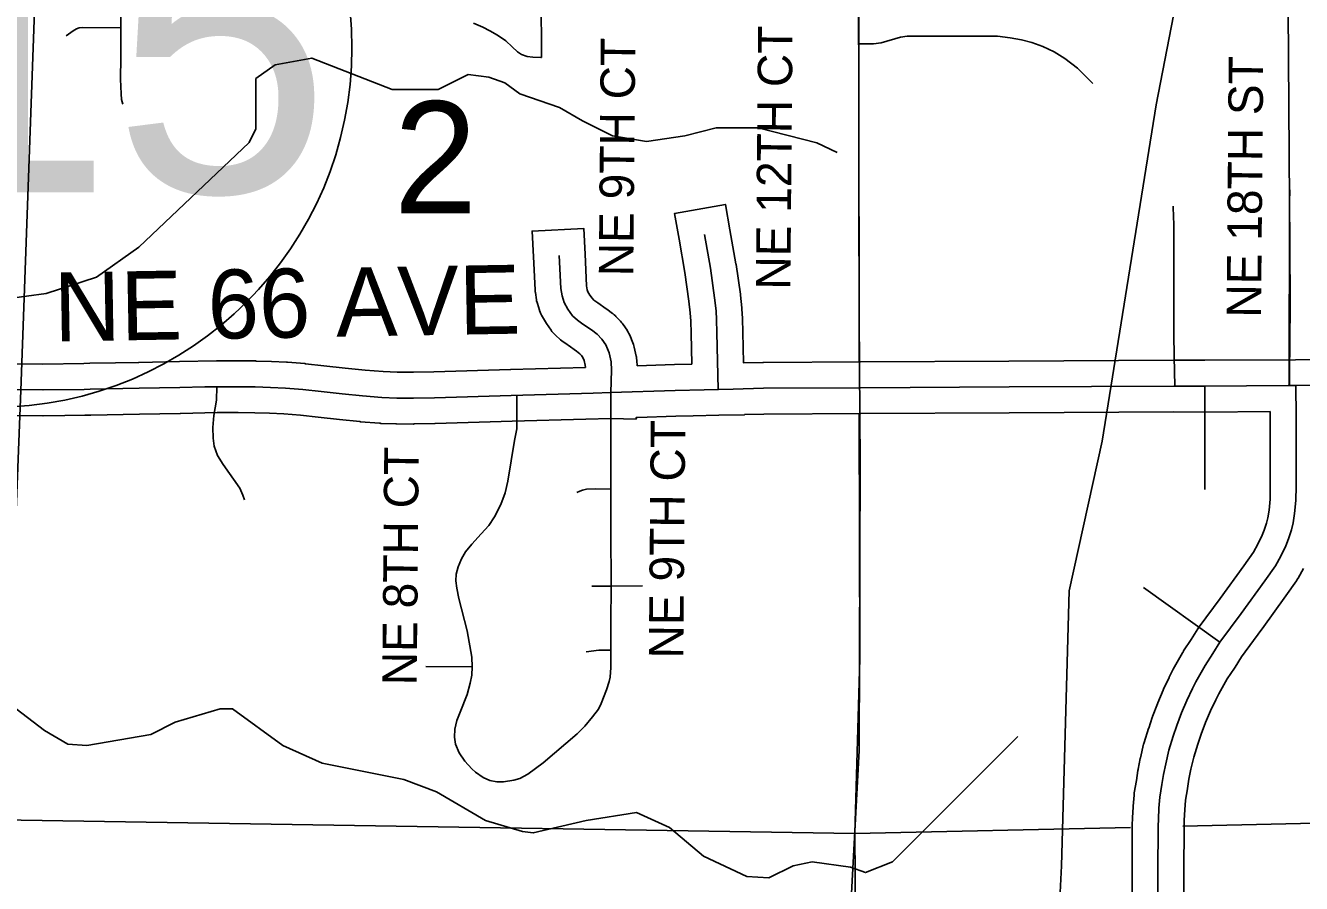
# Model space of a CAD drawing. Extents: x -1403959 to 81668, y -1400582 to 11018.
# Drawn here: x 7193.8 to 7336.9, y 8808.1 to 8904.3 of the extents above; entities that cross this region are included whole.
import ezdxf

# ---------------------------------------------------------------- set-up
doc = ezdxf.new("R2010")
doc.units = 0
for name, color, linetype in [('tdCiCityDivCarto', 7, 'Continuous'), ('tdCiCoBndryTxt', 7, 'Continuous'), ('tdCiRRCL', 7, 'Continuous'), ('tdCiRROwnerTxt', 7, 'Continuous'), ('tdCiSectLine', 7, 'Continuous'), ('tdCiUABTitleFrame', 7, 'Continuous'), ('tdCoCityStreetMajor', 7, 'Continuous'), ('tdCoDivCarto', 7, 'Continuous'), ('tdCoSecRteBand', 7, 'Continuous'), ('tdCoSecRteCL', 7, 'Continuous'), ('tdCoSectLinePart', 7, 'Continuous'), ('tdCoSectNmbr', 7, 'Continuous'), ('tdCoSurfAsphalt', 7, 'Continuous'), ('tdCoSurfBitum', 7, 'Continuous')]:
    doc.layers.add(name, color=color, linetype=linetype)

msp = doc.modelspace()

# ---------------------------------------------------------------- linework, layer by layer
at = {"layer": 'tdCiCityDivCarto'}
for points in [[(7204.66, 8895.45), (7204.53, 8895.98), (7204.47, 8896.62), (7204.42, 8898.28), (7204.46, 8900.7), (7204.43, 8903.62), (7204.43, 8904.02), (7204.46, 8907.2), (7204.4, 8914.23), (7204.43, 8915.71), (7204.49, 8915.94), (7204.58, 8916.16), (7204.72, 8916.35), (7204.88, 8916.53), (7205.07, 8916.67), (7205.28, 8916.78), (7205.51, 8916.85), (7205.75, 8916.88), (7205.99, 8916.87), (7209.5, 8916.83), (7214.6, 8916.9), (7215.07, 8916.9)], [(7198.31, 8903.13), (7199.11, 8903.7), (7199.47, 8903.91), (7199.79, 8904.04), (7200.11, 8904.07), (7204.38, 8904.02)], [(7204.38, 8904.02), (7204.43, 8904.02)], [(7335.53, 8863.9), (7335.54, 8865.2), (7335.6, 8872.79), (7335.58, 8880.03), (7335.54, 8884.46), (7335.58, 8885.86)], [(7322.69, 8863.86), (7322.61, 8867.12), (7322.58, 8869.72), (7322.58, 8873.36), (7322.55, 8879.86), (7322.55, 8881.94), (7322.5, 8883.88), (7322.5, 8884.03)], [(7218.32, 8851.08), (7218.14, 8851.61), (7217.79, 8852.39), (7215.92, 8855.06), (7215.3, 8856.05), (7214.92, 8857.12), (7214.79, 8858), (7214.75, 8859.19), (7214.87, 8860.56), (7215.16, 8862.28), (7215.22, 8863.78)], [(7326.06, 8852.83), (7326.05, 8863.84)], [(7326.06, 8852.26), (7326.06, 8852.83)]]:
    msp.add_lwpolyline(points, dxfattribs=at)
at = {"layer": 'tdCiCoBndryTxt'}
for points in [[(7335.53, 8863.9), (7336.24, 8863.9), (7344.69, 8863.96), (7383.44, 8864.44), (7383.91, 8864.44)], [(7186.33, 8863.46), (7187, 8863.46), (7187.01, 8863.46), (7190.37, 8863.45), (7195.7, 8863.42)], [(7195.7, 8863.42), (7195.75, 8863.42), (7200.33, 8863.48), (7201.02, 8863.5)], [(7201.02, 8863.5), (7206.49, 8863.61), (7211.07, 8863.69), (7213.88, 8863.75)], [(7213.88, 8863.75), (7215.22, 8863.78)], [(7215.22, 8863.78), (7217.63, 8863.78), (7219.53, 8863.76), (7221.23, 8863.7), (7222.91, 8863.63), (7224.86, 8863.47), (7226.91, 8863.25), (7229.29, 8862.99), (7231.57, 8862.74), (7233.71, 8862.57), (7235.4, 8862.51), (7237.29, 8862.5), (7239.62, 8862.54), (7248.25, 8862.8), (7257.42, 8863.06), (7259.42, 8863.13), (7266.63, 8863.37), (7273.15, 8863.52), (7276.54, 8863.61), (7287.4, 8863.67)], [(7287.4, 8863.67), (7287.43, 8863.67)], [(7287.43, 8863.67), (7304.09, 8863.76), (7322.55, 8863.85)], [(7322.55, 8863.85), (7322.69, 8863.85), (7326.05, 8863.84), (7335.41, 8863.9), (7335.51, 8863.9)], [(7335.51, 8863.9), (7335.53, 8863.9)]]:
    msp.add_lwpolyline(points, dxfattribs=at)
at = {"layer": 'tdCiRRCL'}
msp.add_lwpolyline([(7344.69, 8863.96), (7335.51, 8863.9), (7335.54, 8884.46), (7335.31, 8916.85), (7324.36, 8916.89), (7328.48, 8937.79), (7335.26, 8964.36), (7335.44, 8965.32), (7360.45, 8964.89)], dxfattribs=at)
at = {"layer": 'tdCiRROwnerTxt'}
for points in [[(7271.46, 8863.48), (7271.32, 8869.85), (7271.28, 8871.27), (7271.22, 8872.3), (7271.06, 8873.74), (7270.59, 8877.06), (7269.92, 8880.85)], [(7259.42, 8863.13), (7259.49, 8865.62), (7259.44, 8866.58), (7259.21, 8867.59), (7258.85, 8868.46), (7258.39, 8869.12), (7257.87, 8869.67), (7257.24, 8870.14), (7256.26, 8870.81), (7255.68, 8871.25), (7255.11, 8871.74), (7254.6, 8872.49), (7254.17, 8873.24), (7253.94, 8873.98), (7253.81, 8874.8), (7253.62, 8878.48)], [(7327.74, 8835.13), (7330.12, 8838.33), (7332.77, 8842.01), (7333.96, 8843.7), (7334.57, 8844.78), (7335.13, 8845.93), (7335.44, 8846.71), (7335.77, 8847.71), (7335.95, 8848.52), (7336.12, 8849.56), (7336.27, 8851.03), (7336.28, 8852.62), (7336.28, 8860.44), (7336.24, 8863.9)], [(7320.81, 8814.43), (7320.81, 8814.48), (7320.84, 8815.29), (7320.9, 8816.52), (7320.99, 8817.75), (7321.23, 8819.15), (7321.41, 8820.28), (7321.66, 8821.49), (7322.01, 8823.01), (7322.51, 8824.57), (7322.91, 8825.77), (7323.44, 8827.2), (7324.04, 8828.6), (7324.66, 8829.93), (7325.03, 8830.68), (7326.07, 8832.52), (7326.95, 8833.84), (7327.73, 8835.12), (7327.74, 8835.13)], [(7320.75, 8801.82), (7320.76, 8803.47), (7320.78, 8806.63), (7320.79, 8809.38), (7320.81, 8814.43)]]:
    msp.add_lwpolyline(points, dxfattribs=at)
at = {"layer": 'tdCiSectLine'}
for points in [[(7190.38, 8866.35), (7195.69, 8866.32), (7200.28, 8866.38), (7200.96, 8866.4), (7200.96, 8866.4), (7203.86, 8866.46), (7206.43, 8866.51), (7206.45, 8866.51), (7211.02, 8866.59), (7215.16, 8866.68), (7215.22, 8866.68), (7217.63, 8866.68), (7217.66, 8866.68), (7219.55, 8866.67), (7219.63, 8866.66), (7221.33, 8866.6), (7221.36, 8866.6), (7223.04, 8866.53), (7223.1, 8866.52), (7223.13, 8866.52), (7225.09, 8866.37), (7225.18, 8866.36), (7227.23, 8866.13), (7229.6, 8865.87), (7231.84, 8865.63), (7233.87, 8865.47), (7235.46, 8865.41), (7237.28, 8865.4), (7239.55, 8865.44), (7248.17, 8865.7), (7248.17, 8865.7), (7256.56, 8865.94), (7256.55, 8866.18), (7256.43, 8866.72), (7256.29, 8867.07), (7256.14, 8867.28), (7255.94, 8867.48), (7255.55, 8867.78), (7254.61, 8868.42), (7254.51, 8868.5), (7253.93, 8868.93), (7253.92, 8868.94), (7253.78, 8869.05), (7253.21, 8869.55), (7253.2, 8869.56), (7253.06, 8869.69), (7252.93, 8869.83), (7252.81, 8869.98), (7252.71, 8870.11), (7252.2, 8870.86), (7252.19, 8870.88), (7252.09, 8871.04), (7252.09, 8871.04), (7251.65, 8871.79), (7251.57, 8871.96), (7251.49, 8872.13), (7251.42, 8872.31), (7251.4, 8872.38), (7251.17, 8873.12), (7251.14, 8873.23), (7251.09, 8873.41), (7251.07, 8873.53), (7250.95, 8874.35), (7250.94, 8874.42), (7250.92, 8874.61), (7250.91, 8874.65), (7250.72, 8878.33), (7250.57, 8881.23), (7256.37, 8881.53), (7256.52, 8878.63), (7256.7, 8875.1), (7256.77, 8874.64), (7256.84, 8874.41), (7257.06, 8874.03), (7257.3, 8873.69), (7257.51, 8873.5), (7257.95, 8873.17), (7258.88, 8872.53), (7258.96, 8872.47), (7259.6, 8872), (7259.64, 8871.97), (7259.78, 8871.85), (7259.92, 8871.72), (7259.97, 8871.67), (7260.49, 8871.12), (7260.57, 8871.03), (7260.7, 8870.89), (7260.78, 8870.77), (7261.24, 8870.11), (7261.26, 8870.07), (7261.36, 8869.91), (7261.45, 8869.74), (7261.53, 8869.57), (7261.53, 8869.56), (7261.89, 8868.7), (7261.95, 8868.53), (7262.01, 8868.35), (7262.04, 8868.23), (7262.27, 8867.21), (7262.28, 8867.14), (7262.31, 8866.96), (7262.33, 8866.77), (7262.33, 8866.73), (7262.37, 8866.13), (7266.54, 8866.27), (7266.56, 8866.27), (7268.49, 8866.31), (7268.42, 8869.78), (7268.38, 8871.14), (7268.32, 8872.06), (7268.18, 8873.38), (7267.73, 8876.6), (7267.06, 8880.34), (7266.55, 8883.2), (7272.27, 8884.22), (7272.78, 8881.36), (7273.45, 8877.57), (7273.47, 8877.47), (7273.94, 8874.15), (7273.94, 8874.12), (7273.95, 8874.05), (7274.1, 8872.61), (7274.11, 8872.49), (7274.11, 8872.48), (7274.18, 8871.45), (7274.18, 8871.35), (7274.22, 8869.92), (7274.22, 8869.91), (7274.3, 8866.45), (7276.46, 8866.51), (7276.52, 8866.51), (7287.41, 8866.57), (7287.41, 8866.57), (7304.07, 8866.66), (7304.07, 8866.66), (7322.54, 8866.75), (7322.55, 8866.75), (7322.57, 8866.75), (7326.05, 8866.74), (7336.22, 8866.8), (7339.12, 8866.83)], [(7317.88, 8806.65), (7317.89, 8809.39), (7317.9, 8814.48), (7317.91, 8814.6), (7317.94, 8815.42), (7317.94, 8815.43), (7318, 8816.66), (7318, 8816.71), (7318.01, 8816.74), (7318.1, 8817.97), (7318.12, 8818.12), (7318.13, 8818.23), (7318.37, 8819.61), (7318.54, 8820.73), (7318.56, 8820.85), (7318.57, 8820.87), (7318.81, 8822.07), (7318.83, 8822.14), (7319.18, 8823.67), (7319.21, 8823.76), (7319.24, 8823.89), (7319.74, 8825.45), (7319.75, 8825.48), (7320.15, 8826.69), (7320.16, 8826.7), (7320.19, 8826.78), (7320.72, 8828.21), (7320.76, 8828.31), (7320.77, 8828.34), (7321.37, 8829.75), (7321.42, 8829.84), (7322.04, 8831.17), (7322.05, 8831.19), (7322.42, 8831.95), (7322.43, 8831.96), (7322.5, 8832.11), (7323.54, 8833.95), (7323.56, 8833.97), (7323.66, 8834.13), (7323.66, 8834.14), (7324.51, 8835.41), (7325.26, 8836.63), (7325.32, 8836.73), (7325.4, 8836.85), (7327.78, 8840.04), (7330.41, 8843.7), (7331.5, 8845.24), (7332, 8846.13), (7332.48, 8847.11), (7332.71, 8847.69), (7332.97, 8848.47), (7333.1, 8849.08), (7333.25, 8849.95), (7333.36, 8851.18), (7333.38, 8852.63), (7333.38, 8860.43), (7333.37, 8860.98), (7333.36, 8860.98), (7333.36, 8860.98), (7326.07, 8860.93), (7326.05, 8860.93), (7326.04, 8860.93), (7322.55, 8860.95), (7304.1, 8860.86), (7287.44, 8860.77), (7276.58, 8860.71), (7274.43, 8860.65), (7274.43, 8860.65), (7274.42, 8860.65), (7274.42, 8860.64), (7271.53, 8860.58), (7268.63, 8860.51), (7266.71, 8860.47), (7262.42, 8860.32), (7262.25, 8860.32), (7262.24, 8860.15), (7259.43, 8860.22), (7256.62, 8860.13), (7256.62, 8860.14), (7248.34, 8859.9), (7239.71, 8859.64), (7239.68, 8859.64), (7237.35, 8859.6), (7237.29, 8859.59), (7237.27, 8859.59), (7235.38, 8859.61), (7235.3, 8859.61), (7233.6, 8859.67), (7233.52, 8859.68), (7233.48, 8859.68), (7231.34, 8859.85), (7231.26, 8859.86), (7228.98, 8860.1), (7228.98, 8860.1), (7226.59, 8860.36), (7226.58, 8860.36), (7224.59, 8860.59), (7222.73, 8860.73), (7221.11, 8860.8), (7219.46, 8860.86), (7217.62, 8860.88), (7215.25, 8860.88), (7211.14, 8860.79), (7211.12, 8860.79), (7206.55, 8860.71), (7201.08, 8860.6), (7201.08, 8860.6), (7200.39, 8860.58), (7200.39, 8860.58), (7198.18, 8860.54), (7198.18, 8860.55), (7195.74, 8860.52), (7195.7, 8860.52), (7195.68, 8860.52), (7190.35, 8860.55)], [(7337.1, 8843.38), (7336.5, 8842.29), (7336.48, 8842.25), (7336.38, 8842.09), (7336.33, 8842.02), (7335.14, 8840.34), (7335.13, 8840.31), (7332.47, 8836.63), (7332.45, 8836.6), (7330.14, 8833.49), (7329.43, 8832.33), (7329.37, 8832.23), (7329.37, 8832.23), (7328.54, 8831), (7327.6, 8829.33), (7327.28, 8828.67), (7326.69, 8827.41), (7326.13, 8826.12), (7325.64, 8824.81), (7325.26, 8823.67), (7324.81, 8822.24), (7324.49, 8820.87), (7324.26, 8819.77), (7324.1, 8818.7), (7324.09, 8818.67), (7323.88, 8817.39), (7323.8, 8816.34), (7323.74, 8815.16), (7323.71, 8814.41), (7323.7, 8809.37), (7323.7, 8809.37), (7323.68, 8806.62)]]:
    msp.add_lwpolyline(points, dxfattribs=at)
at = {"layer": 'tdCiUABTitleFrame'}
for points in [[(7251.63, 8900.71), (7251.61, 8907.62), (7251.58, 8908.41), (7251.58, 8916.86)], [(7243.99, 8904.55), (7245.04, 8904.1), (7245.84, 8903.69), (7246.7, 8903.21), (7247.62, 8902.56), (7248.36, 8901.91), (7248.96, 8901.33), (7249.4, 8901.05), (7250.04, 8900.8), (7250.65, 8900.75), (7251.56, 8900.71)], [(7287.26, 8902.22), (7288.88, 8902.25), (7289.72, 8902.35), (7291.89, 8902.97), (7292.64, 8903.09), (7293.87, 8903.08), (7302.78, 8903.11), (7304.2, 8902.9), (7305.49, 8902.68), (7306.64, 8902.37), (7307.87, 8901.93), (7309.16, 8901.32), (7310.34, 8900.57), (7311.77, 8899.49), (7313.49, 8897.8)], [(7251.56, 8900.71), (7251.63, 8900.71)], [(7246.63, 8819.47), (7245.83, 8819.62), (7245.08, 8819.96), (7244.25, 8820.54), (7243.83, 8820.93), (7243.04, 8821.79), (7242.41, 8822.73), (7241.98, 8823.69), (7241.88, 8824.46), (7241.91, 8825.37), (7242.15, 8826.34), (7242.51, 8827.26), (7243.3, 8829.24), (7243.65, 8830.53), (7243.81, 8831.43), (7243.87, 8832.37), (7243.81, 8833.44), (7243.3, 8836.41), (7242.38, 8840.04), (7242.12, 8841.2), (7242.03, 8842.02), (7242.08, 8842.76), (7242.29, 8843.56), (7242.67, 8844.49), (7243.12, 8845.25), (7243.82, 8846.11), (7244.87, 8847.28), (7245.73, 8848.21), (7246.35, 8849.17), (7247.06, 8850.55), (7247.56, 8851.89), (7247.85, 8853.17), (7248.59, 8857.75), (7248.85, 8859.04), (7248.87, 8859.92), (7248.87, 8862.82)], [(7246.63, 8819.47), (7247.38, 8819.47), (7248.52, 8819.65), (7249.22, 8819.85), (7250.09, 8820.31), (7251.84, 8821.61), (7255.62, 8824.85), (7256.51, 8825.71), (7257.37, 8826.75), (7258.03, 8827.61), (7258.32, 8828.24), (7258.94, 8829.8), (7259.23, 8830.73), (7259.33, 8831.2), (7259.41, 8832.29), (7259.4, 8834.24), (7259.43, 8837.37), (7259.45, 8841.4), (7259.43, 8847.61), (7259.43, 8852.3), (7259.43, 8857.23), (7259.42, 8863.13)], [(7255.58, 8851.93), (7255.93, 8852.07), (7256.23, 8852.19), (7256.7, 8852.28), (7257.7, 8852.34), (7259.39, 8852.3)], [(7259.39, 8852.3), (7259.43, 8852.3)], [(7257.29, 8841.41), (7259.45, 8841.4), (7262.95, 8841.44)], [(7327.73, 8835.12), (7319.17, 8841.27)], [(7256.63, 8834.05), (7258.06, 8834.22), (7259.39, 8834.24)], [(7259.39, 8834.24), (7259.4, 8834.24)], [(7238.67, 8832.4), (7243.87, 8832.37)]]:
    msp.add_lwpolyline(points, dxfattribs=at)
at = {"layer": 'tdCoCityStreetMajor'}
for points in [[(7287.2, 8913.96), (7287.27, 8866.57)], [(7287.28, 8860.76), (7287.33, 8833.26), (7286.79, 8813.67)], [(7188.56, 8815.23), (7286.79, 8813.67)], [(7286.79, 8813.67), (7317.72, 8814.36)], [(7323.59, 8814.49), (7359.87, 8815.3)], [(7286.93, 8794.18), (7286.79, 8813.67)]]:
    msp.add_lwpolyline(points, dxfattribs=at)
at = {"layer": 'tdCoDivCarto'}
msp.add_lwpolyline([(7190.83, 8799.41), (7192.08, 8832.08), (7192.62, 8848), (7193.23, 8863.36), (7195.12, 8916.36), (7195.33, 8922.37), (7195.04, 8927.97), (7194.01, 8934.68), (7188.07, 8966.42), (7186.9, 8973.3), (7186.01, 8981.13), (7185.64, 8986.67), (7185.52, 8996.56), (7185.7, 9012.3), (7202.97, 9011.46), (7227.66, 9011.07), (7278.26, 9010.67), (7284.83, 9010.63), (7284.56, 8988.93), (7284.46, 8960.03)], dxfattribs=at)
at = {"layer": 'tdCoSecRteBand'}
msp.add_line((7307.87, 8767.17), (7309.97, 8810.06), dxfattribs=at)
msp.add_lwpolyline([(7309.97, 8810.06), (7310.81, 8840.9), (7314.52, 8857.68), (7320.58, 8895.38), (7325.22, 8919.33), (7335.74, 8967.09), (7336.33, 9017.62), (7336.1, 9044.8), (7335.66, 9053.65), (7334.61, 9059.46), (7280.48, 9147.24)], dxfattribs=at)
at = {"layer": 'tdCoSecRteCL'}
msp.add_lwpolyline([(7287.59, 8691.51), (7287.49, 8721.36), (7287.4, 8766.7), (7286, 8791.25), (7285.97, 8798.59), (7287.26, 8822.97), (7287.37, 8855.16), (7287.27, 8871.57), (7287.2, 8916.86), (7287.31, 8954.38), (7287.36, 8960)], dxfattribs=at)
at = {"layer": 'tdCoSurfAsphalt'}
msp.add_circle((7190.04, 8901.79), 40.33, dxfattribs=at)
at = {"layer": 'tdCoSurfBitum'}
for points in [[(7284.8, 8890.05), (7282.51, 8891.12), (7275.94, 8892.81), (7271.21, 8892.81), (7267.7, 8891.9), (7263.42, 8891.29), (7259.6, 8891.9), (7256.25, 8893.58), (7253.65, 8895.11), (7249.22, 8896.64), (7247.54, 8897.87), (7245.71, 8898.48), (7243.42, 8898.78), (7240.06, 8897.11), (7234.87, 8897.11), (7225.86, 8900.63), (7221.74, 8899.87), (7219.6, 8898.34), (7219.6, 8892.69), (7218.83, 8891.17), (7206.46, 8879.42), (7201.72, 8876.07), (7196.07, 8874.24), (7191.64, 8873.63)], [(7305.08, 8824.54), (7291.02, 8810.5), (7287.97, 8809.29), (7286.29, 8809.9), (7282.01, 8810.51), (7279.87, 8810.05), (7277.12, 8808.68), (7274.68, 8808.84), (7269.79, 8811.13), (7265.98, 8814.34), (7262.31, 8816.02), (7256.66, 8815.11), (7250.71, 8813.74), (7249.49, 8813.89), (7245.36, 8815.12), (7239.87, 8818.33), (7236.2, 8819.71), (7227.04, 8821.54), (7222.61, 8823.53), (7216.97, 8827.66), (7215.59, 8827.66), (7210.55, 8826.14), (7207.8, 8824.76), (7200.62, 8823.55), (7198.49, 8823.7), (7195.89, 8825.23), (7192.07, 8828.13)]]:
    msp.add_lwpolyline(points, dxfattribs=at)

# ---------------------------------------------------------------- texts
at = {"layer": 'tdCoSectLinePart'}
msp.add_text('2', height=12.57, rotation=359.9957, dxfattribs=at).set_placement((7235.06, 8883.22))
at = {"layer": 'tdCoSectNmbr'}
for s, height, rotation, p in [('NE 12TH CT', 3.869, 89.5119, (7279.55, 8874.65)), ('NE 9TH CT', 3.869, 89.5119, (7261.93, 8876.15)), ('NE 18TH ST', 3.869, 89.5119, (7332.35, 8871.51)), ('NE 66 AVE', 7.738, 0.9782, (7197, 8868.84)), ('NE 9TH CT', 3.869, 89.5119, (7267.54, 8833.29)), ('NE 8TH CT', 3.869, 89.5119, (7237.64, 8830.28))]:
    msp.add_text(s, height=height, rotation=rotation, dxfattribs=at).set_placement(p)
at = {"layer": 'tdCoSurfAsphalt'}
msp.add_text('415', height=32.887, dxfattribs=at).set_placement((7154.62, 8885.56))

doc.saveas('drawing.dxf')
